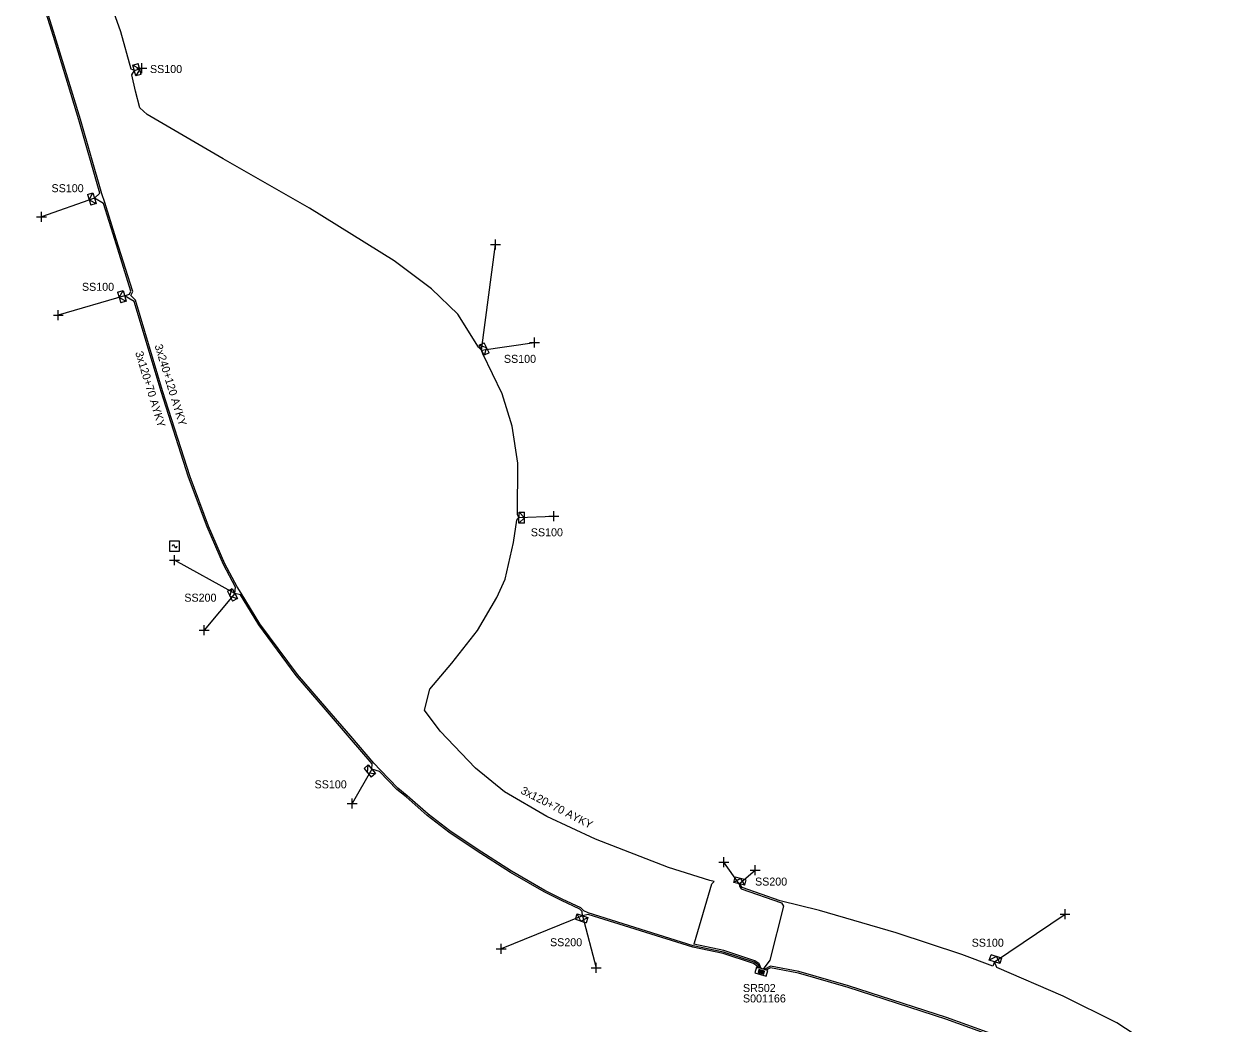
# Model space of a CAD drawing. Extents: x -763093 to -760976, y -1155572 to -1152009.
# Drawn here: x -761386 to -761235.1, y -1152488.8 to -1152363.9 of the extents above; entities that cross this region are included whole.
import ezdxf

# ---------------------------------------------------------------- set-up
doc = ezdxf.new("R2010")
doc.units = 0
for name, color, linetype in [('Vrstva 1', 7, 'Continuous'), ('Vrstva 28', 7, 'Continuous'), ('Vrstva 29', 7, 'Continuous'), ('Vrstva 30', 7, 'Continuous'), ('Vrstva 31', 7, 'Continuous'), ('Vrstva 33', 7, 'Continuous'), ('Vrstva 34', 7, 'Continuous'), ('Vrstva 5', 7, 'Continuous'), ('Vrstva 59', 7, 'Continuous'), ('Vrstva 6', 7, 'Continuous'), ('Vrstva 8', 7, 'Continuous'), ('Vrstva 9', 7, 'Continuous')]:
    doc.layers.add(name, color=color, linetype=linetype)

# ---------------------------------------------------------------- blocks, each defined once
blk = doc.blocks.new('NN800')
at = {"layer": 'Vrstva 1'}
for points in [[(-0.44, 0.44), (0.44, -0.44)], [(-0.44, -0.44), (0.44, 0.44)]]:
    blk.add_lwpolyline(points, dxfattribs=at)
blk = doc.blocks.new('NN620')
at = {"layer": 'Vrstva 8'}
for points in [[(0.75, 0), (-0.75, 0)], [(-0.75, 0), (-0.75, -0.75)], [(0.75, -0.75), (0.75, 0)], [(-0.75, -0.75), (0.75, -0.75)], [(0.37, -0.18), (-0.38, -0.18)], [(-0.38, -0.18), (-0.38, -0.56)], [(-0.38, -0.56), (0.37, -0.56)], [(0.32, -0.23), (-0.33, -0.23)], [(-0.33, -0.23), (-0.33, -0.51)], [(-0.33, -0.51), (0.32, -0.51)], [(0.27, -0.27), (-0.28, -0.27)], [(-0.28, -0.27), (-0.28, -0.46)], [(-0.28, -0.46), (0.27, -0.46)], [(0.23, -0.32), (-0.23, -0.32)], [(-0.23, -0.32), (-0.23, -0.42)], [(-0.23, -0.42), (0.23, -0.42)], [(-0.19, -0.37), (0.19, -0.37)], [(0.23, -0.42), (0.23, -0.32)], [(0.27, -0.46), (0.27, -0.27)], [(0.32, -0.51), (0.32, -0.23)], [(0.37, -0.56), (0.37, -0.18)]]:
    blk.add_lwpolyline(points, dxfattribs=at)
blk = doc.blocks.new('NN630')
at = {"layer": 'Vrstva 9'}
for points in [[(0, -0.7), (-0.7, 0)], [(-0.7, -0.7), (-0.7, 0), (0.7, 0), (0.7, -0.7)], [(-0.7, -0.7), (0.7, -0.7)], [(0, -0.7), (0.7, 0)]]:
    blk.add_lwpolyline(points, dxfattribs=at)
blk = doc.blocks.new('NN740')
at = {"layer": 'Vrstva 1'}
for points in [[(0.62, 0.62), (-0.63, 0.62)], [(-0.63, 0.62), (-0.63, -0.63)], [(0, 0), (0, 0.01), (0, 0.03), (-0.01, 0.05), (-0.01, 0.06), (-0.02, 0.08), (-0.03, 0.09), (-0.04, 0.1), (-0.05, 0.11), (-0.06, 0.12), (-0.08, 0.13), (-0.09, 0.14), (-0.11, 0.14), (-0.12, 0.15), (-0.14, 0.15), (-0.15, 0.15), (-0.17, 0.15), (-0.18, 0.15), (-0.2, 0.15), (-0.21, 0.14), (-0.23, 0.13), (-0.24, 0.12), (-0.26, 0.11), (-0.27, 0.1), (-0.28, 0.09), (-0.29, 0.08), (-0.29, 0.06), (-0.3, 0.05), (-0.3, 0.03), (-0.31, 0.02), (-0.31, 0), (-0.31, 0)], [(0.62, -0.63), (0.62, 0.62)], [(-0.63, -0.63), (0.62, -0.63)], [(0, 0), (0, -0.02), (0, -0.03), (0.01, -0.05), (0.01, -0.06), (0.02, -0.08), (0.03, -0.09), (0.04, -0.1), (0.05, -0.11), (0.06, -0.12), (0.07, -0.13), (0.09, -0.14), (0.1, -0.15), (0.12, -0.15), (0.13, -0.15), (0.15, -0.15), (0.16, -0.15), (0.18, -0.15), (0.19, -0.15), (0.21, -0.14), (0.22, -0.14), (0.24, -0.13), (0.25, -0.12), (0.26, -0.11), (0.27, -0.09), (0.28, -0.08), (0.29, -0.07), (0.29, -0.05), (0.3, -0.04), (0.3, -0.02), (0.3, -0.01), (0.3, -0.01)]]:
    blk.add_lwpolyline(points, dxfattribs=at)

msp = doc.modelspace()

# ---------------------------------------------------------------- linework, layer by layer
at = {"layer": 'Vrstva 5'}
for points in [[(-761294.3, -1152481.81), (-761294.5, -1152481.57), (-761294.96, -1152481.26), (-761298.73, -1152480.01), (-761302.53, -1152479.22), (-761315.61, -1152475.12), (-761316.29, -1152475.28), (-761316.35, -1152474.75), (-761316.65, -1152474.47), (-761318.94, -1152473.37), (-761321.1, -1152472.29), (-761325.29, -1152469.88), (-761329.57, -1152467.11), (-761332.99, -1152464.83), (-761335.72, -1152462.76), (-761338.35, -1152460.44), (-761339.5, -1152459.5), (-761341.64, -1152457.25), (-761342.61, -1152456.97), (-761342.58, -1152456.29), (-761345.4, -1152452.99), (-761348.42, -1152449.53), (-761352.06, -1152445.25), (-761356.75, -1152438.94), (-761359.04, -1152435.18), (-761359.72, -1152435.03), (-761359.65, -1152434.23), (-761361.16, -1152431.41), (-761363.19, -1152426.7), (-761365.52, -1152420.5), (-761368.95, -1152409.77), (-761372.29, -1152398.52), (-761373.5, -1152397.83), (-761372.87, -1152397.62), (-761372.71, -1152397.25), (-761374.74, -1152390.79), (-761376.15, -1152386.31), (-761377.26, -1152385.62), (-761376.58, -1152385.02), (-761379.23, -1152375.84), (-761382.4, -1152365.41), (-761386.05, -1152353.73)], [(-761294.15, -1152481.84), (-761294.36, -1152481.42), (-761294.87, -1152481.08), (-761298.68, -1152479.82), (-761302.49, -1152479.02), (-761315.61, -1152474.9), (-761316.15, -1152474.67), (-761316.53, -1152474.31), (-761318.86, -1152473.19), (-761321, -1152472.11), (-761325.19, -1152469.71), (-761329.45, -1152466.95), (-761332.87, -1152464.67), (-761335.6, -1152462.6), (-761338.22, -1152460.28), (-761339.36, -1152459.36), (-761341.54, -1152457.07), (-761342.36, -1152456.23), (-761345.24, -1152452.85), (-761348.26, -1152449.4), (-761351.9, -1152445.13), (-761356.59, -1152438.82), (-761358.92, -1152434.98), (-761359.43, -1152434.2), (-761360.98, -1152431.33), (-761363.01, -1152426.62), (-761365.33, -1152420.44), (-761368.75, -1152409.71), (-761372.13, -1152398.38), (-761372.73, -1152397.8), (-761372.49, -1152397.27), (-761374.56, -1152390.73), (-761375.99, -1152386.17), (-761376.34, -1152385.1), (-761379.03, -1152375.78), (-761382.2, -1152365.35), (-761385.85, -1152353.67)], [(-761293.97, -1152481.89), (-761294.22, -1152481.27), (-761294.78, -1152480.9), (-761298.63, -1152479.63), (-761302.4, -1152478.83), (-761302.31, -1152478.67), (-761300.15, -1152471.31), (-761299.86, -1152471), (-761300.41, -1152470.87), (-761305.55, -1152469.27), (-761314.66, -1152465.7), (-761320.77, -1152462.86), (-761326.05, -1152459.81), (-761329.65, -1152456.85), (-761334.07, -1152452.22), (-761336.02, -1152449.59), (-761335.38, -1152446.97), (-761332.63, -1152443.72), (-761329.43, -1152439.65), (-761327, -1152435.51), (-761325.96, -1152433.21), (-761324.91, -1152428.63), (-761324.52, -1152425.84), (-761324.24, -1152425.54), (-761324.44, -1152425.21), (-761324.39, -1152418.72), (-761325.08, -1152414.11), (-761326.33, -1152410.09), (-761328.77, -1152405.08), (-761328.91, -1152404.62), (-761329.29, -1152404.23), (-761331.89, -1152400.11), (-761335.17, -1152396.94), (-761339.83, -1152393.47), (-761350.42, -1152386.88), (-761361.2, -1152380.72), (-761370.69, -1152375.16), (-761371.58, -1152374.33), (-761372.15, -1152372.25), (-761372.61, -1152370.21), (-761372.28, -1152369.68), (-761372.68, -1152369.52), (-761373.98, -1152364.86), (-761376.31, -1152358.28)], [(-761239.31, -1152495.36), (-761249.54, -1152488.65), (-761256.25, -1152485.33), (-761264.56, -1152481.73), (-761264.83, -1152481.04), (-761265.05, -1152481.57), (-761268.9, -1152480.14), (-761277.12, -1152477.4), (-761286.71, -1152474.62), (-761291.62, -1152473.4), (-761296.36, -1152471.77), (-761296.51, -1152471.51), (-761296.73, -1152471.3), (-761296.69, -1152471.58), (-761296.5, -1152471.93), (-761291.45, -1152473.67), (-761291.19, -1152474.1), (-761292.9, -1152480.81), (-761293.74, -1152481.95)], [(-761263.21, -1152490.75), (-761270.84, -1152488), (-761283.06, -1152484.03), (-761289.27, -1152482.24), (-761292.84, -1152481.57), (-761293.6, -1152481.99)], [(-761235.34, -1152512.11), (-761235.07, -1152511.59), (-761237.92, -1152507.88), (-761242.03, -1152504.06), (-761246.1, -1152500.85), (-761253.18, -1152496.02), (-761259.2, -1152492.69), (-761262.19, -1152491.37), (-761263.36, -1152491.73), (-761263.41, -1152490.89), (-761270.9, -1152488.19), (-761283.12, -1152484.23), (-761289.31, -1152482.44), (-761292.84, -1152481.77), (-761293.4, -1152482.06)]]:
    msp.add_lwpolyline(points, dxfattribs=at)
at = {"layer": 'Vrstva 59'}
for points in [[(-761372.28, -1152369.68), (-761371.36, -1152369.38)], [(-761377.27, -1152385.62), (-761383.89, -1152387.94)], [(-761328.91, -1152404.62), (-761327.17, -1152391.41)], [(-761373.5, -1152397.83), (-761381.78, -1152400.24)], [(-761328.91, -1152404.62), (-761322.3, -1152403.67)], [(-761324.24, -1152425.54), (-761319.88, -1152425.35)], [(-761359.72, -1152435.03), (-761367.28, -1152430.84)], [(-761359.72, -1152435.03), (-761363.56, -1152439.6)], [(-761342.61, -1152456.97), (-761345.07, -1152461.25)], [(-761296.73, -1152471.3), (-761298.66, -1152468.6)], [(-761296.73, -1152471.3), (-761294.73, -1152469.57)], [(-761316.29, -1152475.28), (-761326.48, -1152479.42)], [(-761316.29, -1152475.28), (-761314.6, -1152481.79)], [(-761264.83, -1152481.04), (-761256.03, -1152475.07)]]:
    msp.add_lwpolyline(points, dxfattribs=at)

# ---------------------------------------------------------------- block references
at = {"layer": 'Vrstva 28', "rotation": -16.103941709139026}
msp.add_blockref('NN620', (-761293.86, -1152481.92), dxfattribs=at)
at = {"layer": 'Vrstva 31'}
for p, rotation in [((-761372.28, -1152369.68), 105.5875055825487), ((-761377.26, -1152385.62), -72.55940278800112), ((-761373.5, -1152397.83), -73.42654723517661), ((-761328.91, -1152404.62), 115.96728340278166), ((-761324.24, -1152425.54), 89.55859165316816), ((-761359.72, -1152435.03), -61.68721388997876), ((-761342.61, -1152456.97), -49.526091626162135), ((-761296.73, -1152471.3), 165.91171675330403), ((-761316.29, -1152475.28), -19.52660839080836), ((-761264.83, -1152481.04), 161.5650499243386)]:
    msp.add_blockref('NN630', p, dxfattribs=dict(at, rotation=rotation))
at = {"layer": 'Vrstva 34'}
for p, rotation in [((-761371.36, -1152369.38), 44.99999995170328), ((-761383.89, -1152387.94), 45), ((-761327.17, -1152391.41), 45), ((-761381.78, -1152400.24), 45), ((-761322.3, -1152403.67), 45), ((-761319.88, -1152425.35), 45), ((-761367.28, -1152430.84), 45), ((-761363.56, -1152439.6), 45), ((-761345.07, -1152461.25), 44.99999995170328), ((-761298.66, -1152468.6), 45), ((-761294.73, -1152469.57), 45), ((-761256.03, -1152475.07), 45), ((-761326.48, -1152479.42), 45), ((-761314.6, -1152481.79), 44.99999995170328)]:
    msp.add_blockref('NN800', p, dxfattribs=dict(at, rotation=rotation))
msp.add_blockref('NN740', (-761367.25, -1152429.11), dxfattribs=at)

# ---------------------------------------------------------------- texts
at = {"layer": 'Vrstva 29'}
msp.add_text('S001166', height=1, dxfattribs=at).set_placement((-761296.26, -1152486.11))
at = {"layer": 'Vrstva 30'}
msp.add_text('SR502', height=1, dxfattribs=at).set_placement((-761296.26, -1152484.81))
at = {"layer": 'Vrstva 33'}
for s, p in [('SS100', (-761370.33, -1152369.99)), ('SS100', (-761382.63, -1152384.88)), ('SS100', (-761378.83, -1152397.2)), ('SS100', (-761326.12, -1152406.2)), ('SS100', (-761322.76, -1152427.87)), ('SS200', (-761366.04, -1152436.04)), ('SS100', (-761349.77, -1152459.36)), ('SS200', (-761294.75, -1152471.51)), ('SS200', (-761320.36, -1152479.09)), ('SS100', (-761267.69, -1152479.15))]:
    msp.add_text(s, height=1, dxfattribs=at).set_placement(p)
at = {"layer": 'Vrstva 6'}
for s, rotation, p in [('3x240+120 AYKY', 286.987, (-761369.77, -1152404.04)), ('3x120+70 AYKY', 286.916, (-761372.19, -1152404.92)), ('3x120+70 AYKY', 332.879, (-761324.11, -1152459.95))]:
    msp.add_text(s, height=1, rotation=rotation, dxfattribs=at).set_placement(p)

doc.saveas('drawing.dxf')
